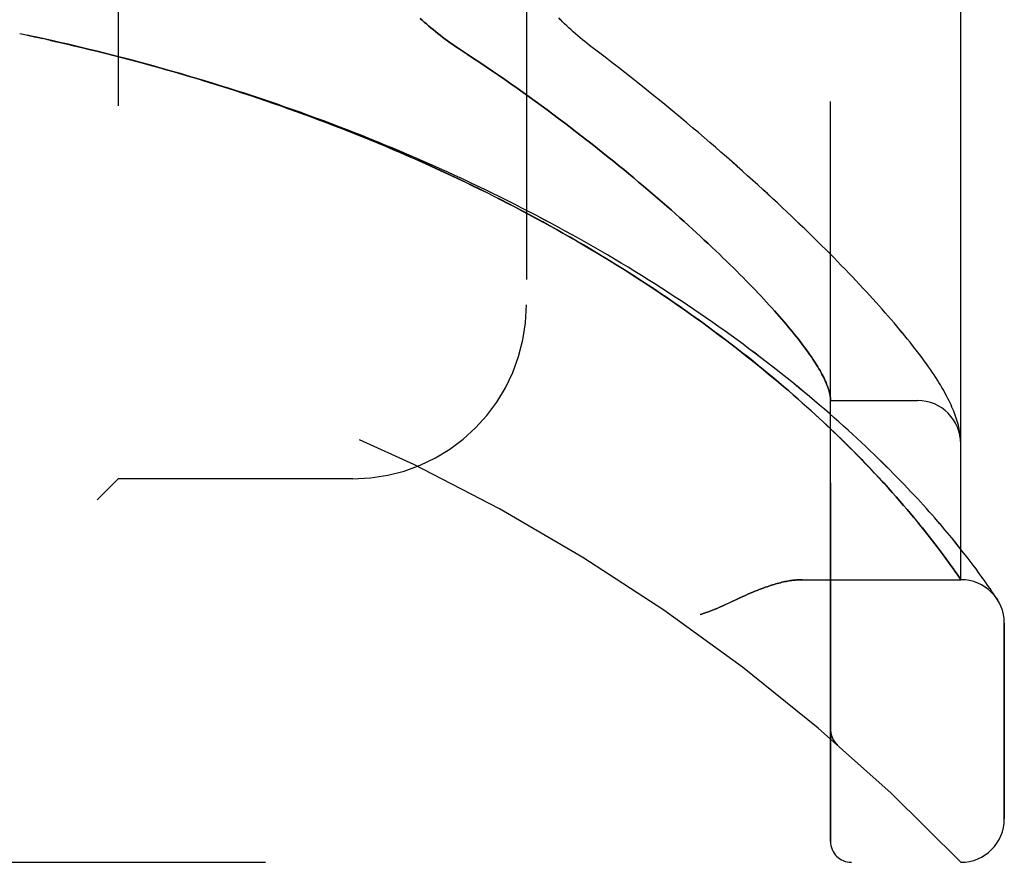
# Model space of a CAD drawing. Header units: inches. Extents: x 0 to 193, y 0 to 125.
# Tile 272 of 278: x 102.2 to 103.62, y 84.94 to 86.15. Entities that reach past the tile are written whole.
import ezdxf

# ---------------------------------------------------------------- set-up
doc = ezdxf.new("R2010")
doc.units = ezdxf.units.IN
doc.header["$LTSCALE"] = 10.635988
doc.header["$MEASUREMENT"] = 0
doc.linetypes.add('HIDDEN', pattern=[0.2, 0.1, -0.1])
doc.layers.add('LEFTHAND_DOOR_ASSEMBLY', color=7, linetype='CONTINUOUS')
doc.layers.add('RIGHTHAND_DOOR_ASSEMBLY', color=7, linetype='CONTINUOUS')

msp = doc.modelspace()

# ---------------------------------------------------------------- linework, layer by layer
at = {"layer": 'LEFTHAND_DOOR_ASSEMBLY', "color": 8, "linetype": 'HIDDEN'}
for p, q in [((103.3656, 84.9694), (103.3656, 87.6119)), ((103.5531, 85.3457), (103.5531, 87.2357)), ((102.3406, 87.0907), (102.3406, 85.4907)), ((102.9281, 86.8407), (102.9281, 85.7407)), ((102.2106, 86.1282), (102.1991, 86.1306)), ((102.2222, 86.1257), (102.2102, 86.1283)), ((103.3656, 85.6032), (103.4906, 85.6032)), ((103.5523, 85.553), (103.5521, 85.5541)), ((103.5523, 85.5523), (103.5523, 85.553)), ((103.5524, 85.5516), (103.5523, 85.5523)), ((103.5526, 85.5499), (103.5525, 85.5506)), ((103.5527, 85.5492), (103.5526, 85.5499)), ((103.5528, 85.5485), (103.5527, 85.5492)), ((103.5528, 85.5478), (103.5528, 85.5485)), ((103.5529, 85.5472), (103.5528, 85.5478)), ((103.4219, 85.5064), (103.4144, 85.5141)), ((103.429, 85.4989), (103.4219, 85.5064)), ((102.3406, 85.4907), (102.3106, 85.4607)), ((102.6781, 85.4907), (102.3406, 85.4907)), ((103.4358, 85.4916), (103.429, 85.4989)), ((103.4423, 85.4845), (103.4358, 85.4916)), ((103.4485, 85.4777), (103.4423, 85.4845)), ((103.4544, 85.4711), (103.4485, 85.4777)), ((103.4601, 85.4647), (103.4544, 85.4711)), ((103.4655, 85.4585), (103.4601, 85.4647)), ((103.4707, 85.4524), (103.4655, 85.4585)), ((103.4758, 85.4466), (103.4707, 85.4524)), ((103.4805, 85.4409), (103.4758, 85.4466)), ((103.4851, 85.4354), (103.4805, 85.4409)), ((103.4896, 85.4301), (103.4851, 85.4354)), ((103.4938, 85.4249), (103.4896, 85.4301)), ((103.4979, 85.4199), (103.4938, 85.4249)), ((103.5017, 85.4151), (103.4979, 85.4199)), ((103.5055, 85.4104), (103.5017, 85.4151)), ((103.5091, 85.4058), (103.5055, 85.4104)), ((103.5125, 85.4014), (103.5091, 85.4058)), ((103.5158, 85.3971), (103.5125, 85.4014)), ((103.546, 85.3983), (103.54, 85.4057)), ((103.519, 85.393), (103.5158, 85.3971)), ((103.5235, 85.387), (103.519, 85.393)), ((103.5517, 85.3912), (103.546, 85.3983)), ((103.5571, 85.3845), (103.5517, 85.3912)), ((103.5277, 85.3814), (103.5235, 85.387)), ((103.5316, 85.376), (103.5277, 85.3814)), ((103.5353, 85.371), (103.5316, 85.376)), ((103.562, 85.3781), (103.5571, 85.3845)), ((103.5667, 85.3721), (103.562, 85.3781)), ((103.5387, 85.3663), (103.5353, 85.371)), ((103.5418, 85.362), (103.5387, 85.3663)), ((103.5446, 85.358), (103.5418, 85.362)), ((103.571, 85.3664), (103.5667, 85.3721)), ((103.575, 85.3611), (103.571, 85.3664)), ((103.5786, 85.3561), (103.575, 85.3611)), ((103.3251, 85.3457), (103.5531, 85.3457)), ((103.5477, 85.3535), (103.5446, 85.358)), ((103.5505, 85.3494), (103.5477, 85.3535)), ((103.582, 85.3514), (103.5786, 85.3561)), ((103.5851, 85.3471), (103.582, 85.3514)), ((103.588, 85.3431), (103.5851, 85.3471)), ((103.5906, 85.3394), (103.588, 85.3431)), ((103.5929, 85.336), (103.5906, 85.3394)), ((103.5951, 85.3329), (103.5929, 85.336)), ((103.5978, 85.3288), (103.5951, 85.3329)), ((103.6001, 85.3254), (103.5978, 85.3288)), ((103.602, 85.3226), (103.6001, 85.3254)), ((103.6042, 85.3192), (103.602, 85.3226)), ((103.6156, 85.0019), (103.6156, 85.2832)), ((103.3656, 85.1307), (103.3656, 85.1262)), ((103.3757, 85.1082), (103.3759, 85.1081)), ((101.4893, 84.9394), (103.5531, 84.9394))]:
    msp.add_line(p, q, dxfattribs=at)
for points in [[(102.7753, 86.1527), (102.7782, 86.15), (102.7812, 86.1473), (102.7842, 86.1446), (102.7873, 86.1419), (102.7905, 86.1392), (102.7937, 86.1365), (102.7971, 86.1337), (102.8005, 86.131), (102.8039, 86.1283), (102.8074, 86.1256), (102.811, 86.123), (102.8147, 86.1203), (102.8184, 86.1176), (102.8222, 86.115), (102.826, 86.1124), (102.8298, 86.1098), (102.8429, 86.1012)], [(103.0319, 86.104), (103.0189, 86.1138), (103.0154, 86.1165), (103.012, 86.1193), (103.0086, 86.122), (103.0053, 86.1248), (103.0019, 86.1276), (102.9987, 86.1304), (102.9955, 86.1333), (102.9923, 86.1361), (102.9892, 86.139), (102.9861, 86.1418), (102.9831, 86.1447), (102.9802, 86.1476), (102.9774, 86.1505), (102.9746, 86.1533)], [(103.4144, 85.5141), (103.4106, 85.5181), (103.4066, 85.5222), (103.4025, 85.5263), (103.3984, 85.5305), (103.3941, 85.5348), (103.3897, 85.5392), (103.3851, 85.5437), (103.3805, 85.5482), (103.3757, 85.5529), (103.3708, 85.5576), (103.3657, 85.5624), (103.3605, 85.5674), (103.3551, 85.5724), (103.3495, 85.5776), (103.3438, 85.5829), (103.3379, 85.5883), (103.3317, 85.5938), (103.3254, 85.5995), (103.3189, 85.6053), (103.3122, 85.6111), (103.3054, 85.6171), (103.2984, 85.6231), (103.2912, 85.6291), (103.284, 85.6352), (103.2766, 85.6413), (103.2692, 85.6475), (103.2617, 85.6536), (103.2541, 85.6597), (103.2464, 85.6659), (103.2386, 85.672), (103.2307, 85.6781), (103.2227, 85.6843), (103.2147, 85.6904), (103.2065, 85.6966), (103.1983, 85.7027), (103.19, 85.7088), (103.1817, 85.7149), (103.1732, 85.721), (103.1647, 85.7271), (103.1561, 85.7331), (103.1475, 85.7392), (103.1388, 85.7452), (103.13, 85.7512), (103.1211, 85.7572), (103.1122, 85.7632), (103.1032, 85.7691), (103.0941, 85.775), (103.085, 85.7809), (103.0758, 85.7868), (103.0666, 85.7926), (103.0573, 85.7984), (103.048, 85.8042), (103.0386, 85.8099), (103.0291, 85.8156), (103.0196, 85.8213), (103.01, 85.8269), (103.0004, 85.8325), (102.9908, 85.8381), (102.9811, 85.8436), (102.9713, 85.8491), (102.9615, 85.8546), (102.9517, 85.86), (102.9418, 85.8654), (102.9318, 85.8707), (102.9219, 85.876), (102.9118, 85.8812), (102.9018, 85.8865), (102.8917, 85.8916), (102.8816, 85.8968), (102.8714, 85.9019), (102.8612, 85.9069), (102.851, 85.9119), (102.8407, 85.9169), (102.8304, 85.9218), (102.82, 85.9267), (102.8097, 85.9315), (102.7993, 85.9363), (102.7889, 85.9411), (102.7784, 85.9458), (102.7679, 85.9504), (102.7574, 85.9551), (102.7468, 85.9596), (102.7363, 85.9642), (102.7257, 85.9686), (102.7151, 85.9731), (102.7044, 85.9775), (102.6938, 85.9818), (102.6831, 85.9861), (102.6724, 85.9904), (102.6616, 85.9946), (102.6509, 85.9987), (102.6401, 86.0029), (102.6293, 86.0069), (102.6185, 86.011), (102.6077, 86.0149), (102.5968, 86.0189), (102.586, 86.0228), (102.5751, 86.0266), (102.5642, 86.0304), (102.5533, 86.0342), (102.5423, 86.0379), (102.5314, 86.0415), (102.5205, 86.0451), (102.5095, 86.0487), (102.4985, 86.0522), (102.4875, 86.0557), (102.4765, 86.0592), (102.4655, 86.0626), (102.4545, 86.0659), (102.4434, 86.0692), (102.4324, 86.0725), (102.4213, 86.0757), (102.4103, 86.0788), (102.3992, 86.082), (102.3881, 86.085), (102.377, 86.0881), (102.366, 86.0911), (102.3549, 86.094), (102.3437, 86.0969), (102.3326, 86.0998), (102.3215, 86.1026), (102.3104, 86.1053), (102.2993, 86.1081), (102.2882, 86.1107), (102.277, 86.1134), (102.2659, 86.116), (102.2548, 86.1185), (102.2436, 86.121), (102.2325, 86.1235), (102.2214, 86.1259)], [(103.54, 85.4057), (103.5368, 85.4095), (103.5335, 85.4135), (103.5301, 85.4175), (103.5266, 85.4216), (103.523, 85.4258), (103.5193, 85.43), (103.5155, 85.4344), (103.5116, 85.4388), (103.5076, 85.4434), (103.5035, 85.448), (103.4993, 85.4526), (103.4949, 85.4574), (103.4905, 85.4622), (103.4859, 85.4671), (103.4812, 85.4721), (103.4765, 85.4772), (103.4716, 85.4823), (103.4665, 85.4875), (103.4614, 85.4928), (103.4562, 85.4981), (103.4508, 85.5035), (103.4453, 85.5089), (103.4398, 85.5145), (103.4341, 85.52), (103.4282, 85.5257), (103.4223, 85.5314), (103.4163, 85.5371), (103.4101, 85.5429), (103.4039, 85.5487), (103.3975, 85.5546), (103.391, 85.5605), (103.3844, 85.5665), (103.3777, 85.5725), (103.3709, 85.5785), (103.364, 85.5845), (103.3569, 85.5906), (103.3498, 85.5968), (103.3426, 85.6029), (103.3352, 85.6091), (103.3278, 85.6153), (103.3202, 85.6215), (103.3126, 85.6277), (103.3049, 85.634), (103.297, 85.6402), (103.2891, 85.6465), (103.2811, 85.6527), (103.273, 85.659), (103.2648, 85.6653), (103.2565, 85.6716), (103.2482, 85.6778), (103.2397, 85.6841), (103.2311, 85.6904), (103.2225, 85.6967), (103.2138, 85.7029), (103.205, 85.7092), (103.1961, 85.7154), (103.1872, 85.7216), (103.1782, 85.7278), (103.169, 85.734), (103.1599, 85.7402), (103.1506, 85.7464), (103.1413, 85.7525), (103.1319, 85.7586), (103.1225, 85.7647), (103.113, 85.7708), (103.1034, 85.7768), (103.0937, 85.7828), (103.084, 85.7888), (103.0743, 85.7948), (103.0644, 85.8007), (103.0546, 85.8066), (103.0446, 85.8125), (103.0346, 85.8183), (103.0246, 85.8241), (103.0145, 85.8299), (103.0043, 85.8356), (102.9941, 85.8413), (102.9839, 85.8469), (102.9736, 85.8525), (102.9632, 85.8581), (102.9528, 85.8637), (102.9424, 85.8692), (102.9319, 85.8746), (102.9214, 85.88), (102.9108, 85.8854), (102.9002, 85.8907), (102.8896, 85.896), (102.8789, 85.9013), (102.8682, 85.9065), (102.8575, 85.9116), (102.8467, 85.9168), (102.8359, 85.9218), (102.825, 85.9269), (102.8141, 85.9318), (102.8032, 85.9368), (102.7923, 85.9417), (102.7813, 85.9465), (102.7703, 85.9513), (102.7593, 85.9561), (102.7482, 85.9608), (102.7371, 85.9654), (102.726, 85.97), (102.7149, 85.9746), (102.7037, 85.9791), (102.6926, 85.9836), (102.6814, 85.988), (102.6701, 85.9924), (102.6589, 85.9967), (102.6476, 86.001), (102.6363, 86.0052), (102.625, 86.0094), (102.6137, 86.0136), (102.6024, 86.0176), (102.591, 86.0217), (102.5796, 86.0257), (102.5683, 86.0296), (102.5569, 86.0335), (102.5454, 86.0374), (102.534, 86.0412), (102.5226, 86.0449), (102.5111, 86.0486), (102.4996, 86.0523), (102.4882, 86.0559), (102.4767, 86.0594), (102.4652, 86.063), (102.4537, 86.0664), (102.4421, 86.0698), (102.4306, 86.0732), (102.4191, 86.0765), (102.4075, 86.0798), (102.396, 86.083), (102.3844, 86.0862), (102.3728, 86.0893), (102.3613, 86.0924), (102.3497, 86.0955), (102.3381, 86.0984), (102.3265, 86.1014), (102.3149, 86.1043), (102.3034, 86.1071), (102.2918, 86.1099), (102.2802, 86.1127), (102.2686, 86.1154), (102.257, 86.118), (102.2454, 86.1207), (102.2338, 86.1232), (102.2222, 86.1257)], [(102.8429, 86.1012), (102.852, 86.0952), (102.8611, 86.0892), (102.8702, 86.0831), (102.8792, 86.077), (102.8881, 86.0709), (102.897, 86.0647), (102.9058, 86.0585), (102.9146, 86.0523), (102.9234, 86.0461), (102.932, 86.0399), (102.9407, 86.0337), (102.9492, 86.0274), (102.9577, 86.0212), (102.9661, 86.015), (102.9744, 86.0088), (102.9827, 86.0025), (102.9908, 85.9963), (102.9989, 85.9901), (103.0069, 85.9839), (103.0149, 85.9778), (103.0227, 85.9716), (103.0305, 85.9655), (103.0382, 85.9594), (103.0458, 85.9533), (103.0533, 85.9472), (103.0607, 85.9412), (103.068, 85.9352), (103.0753, 85.9292), (103.0824, 85.9233), (103.0895, 85.9174), (103.0964, 85.9115), (103.1033, 85.9057), (103.1101, 85.8999), (103.1168, 85.8942), (103.1234, 85.8885), (103.1299, 85.8828), (103.1363, 85.8772), (103.1426, 85.8716), (103.1488, 85.8661), (103.1549, 85.8606), (103.1609, 85.8552), (103.1668, 85.8498), (103.1727, 85.8445), (103.1784, 85.8392), (103.184, 85.834), (103.1896, 85.8288), (103.195, 85.8237), (103.2004, 85.8186), (103.2057, 85.8136), (103.2108, 85.8086), (103.2159, 85.8037), (103.2209, 85.7988), (103.2258, 85.794), (103.2306, 85.7892), (103.2353, 85.7845), (103.2399, 85.7799), (103.2444, 85.7753), (103.2489, 85.7707), (103.2532, 85.7662), (103.2575, 85.7618), (103.2616, 85.7574), (103.2657, 85.7531), (103.2697, 85.7488), (103.2736, 85.7446), (103.2774, 85.7405), (103.2812, 85.7364), (103.2848, 85.7323), (103.2884, 85.7284), (103.2918, 85.7244), (103.2952, 85.7205), (103.2985, 85.7167), (103.3017, 85.7129), (103.3048, 85.7092), (103.3079, 85.7056), (103.3109, 85.702), (103.3137, 85.6984), (103.3165, 85.6949), (103.3193, 85.6915), (103.3219, 85.6881), (103.3244, 85.6848), (103.3269, 85.6815), (103.3293, 85.6783), (103.3316, 85.6751), (103.3339, 85.672), (103.336, 85.6689), (103.3381, 85.6659), (103.3401, 85.6629), (103.342, 85.66), (103.3439, 85.6572), (103.3456, 85.6544), (103.3473, 85.6516), (103.3489, 85.6489), (103.3505, 85.6463), (103.3519, 85.6437), (103.3533, 85.6411), (103.3546, 85.6386), (103.3559, 85.6362), (103.357, 85.6338), (103.3581, 85.6315), (103.3591, 85.6292), (103.36, 85.6269), (103.3609, 85.6247), (103.3617, 85.6226), (103.3624, 85.6205), (103.3631, 85.6184), (103.3636, 85.6165), (103.3641, 85.6145), (103.3645, 85.6126), (103.3649, 85.6108), (103.3652, 85.609), (103.3654, 85.6072)], [(103.5521, 85.5541), (103.5517, 85.5567), (103.5513, 85.5594), (103.5507, 85.5621), (103.5501, 85.5649), (103.5495, 85.5677), (103.5487, 85.5706), (103.5479, 85.5734), (103.547, 85.5763), (103.546, 85.5792), (103.545, 85.5822), (103.5439, 85.5851), (103.5428, 85.588), (103.5416, 85.591), (103.5403, 85.5939), (103.539, 85.5969), (103.5376, 85.6), (103.5361, 85.603), (103.5345, 85.6061), (103.5329, 85.6092), (103.5312, 85.6124), (103.5295, 85.6156), (103.5276, 85.6189), (103.5257, 85.6222), (103.5236, 85.6256), (103.5215, 85.6291), (103.5193, 85.6326), (103.517, 85.6362), (103.5145, 85.64), (103.512, 85.6438), (103.5093, 85.6478), (103.5064, 85.6519), (103.5035, 85.656), (103.5004, 85.6603), (103.4972, 85.6646), (103.4939, 85.669), (103.4906, 85.6735), (103.4871, 85.678), (103.4836, 85.6825), (103.48, 85.687), (103.4764, 85.6916), (103.4727, 85.6961), (103.4689, 85.7008), (103.465, 85.7054), (103.461, 85.7101), (103.457, 85.7149), (103.4529, 85.7197), (103.4487, 85.7245), (103.4444, 85.7294), (103.44, 85.7344), (103.4356, 85.7393), (103.4311, 85.7444), (103.4265, 85.7494), (103.4218, 85.7546), (103.417, 85.7598), (103.4122, 85.765), (103.4072, 85.7703), (103.4022, 85.7756), (103.397, 85.781), (103.3918, 85.7864), (103.3865, 85.7919), (103.3811, 85.7975), (103.3757, 85.8031), (103.3701, 85.8088), (103.3644, 85.8145), (103.3587, 85.8202), (103.3528, 85.8261), (103.3469, 85.8319), (103.3408, 85.8379), (103.3347, 85.8439), (103.3285, 85.8499), (103.3222, 85.856), (103.3157, 85.8622), (103.3092, 85.8684), (103.3026, 85.8746), (103.2959, 85.8809), (103.2891, 85.8873), (103.2822, 85.8937), (103.2752, 85.9001), (103.2681, 85.9067), (103.2609, 85.9132), (103.2537, 85.9198), (103.2463, 85.9265), (103.2388, 85.9332), (103.2312, 85.9399), (103.2235, 85.9467), (103.2158, 85.9536), (103.2079, 85.9605), (103.1999, 85.9674), (103.1919, 85.9743), (103.1837, 85.9813), (103.1755, 85.9884), (103.1672, 85.9954), (103.1588, 86.0025), (103.1502, 86.0096), (103.1416, 86.0168), (103.1329, 86.024), (103.1241, 86.0312), (103.1153, 86.0384), (103.1063, 86.0457), (103.0973, 86.0529), (103.0882, 86.0602), (103.079, 86.0675), (103.0697, 86.0748), (103.0604, 86.0821), (103.0509, 86.0894), (103.0415, 86.0967), (103.0319, 86.104)], [(103.3654, 85.6072), (103.3654, 85.6067), (103.3655, 85.6062), (103.3655, 85.6058), (103.3655, 85.6054), (103.3656, 85.6051), (103.3656, 85.6047), (103.3656, 85.6044), (103.3656, 85.6041)], [(103.5525, 85.5506), (103.5525, 85.5509), (103.5524, 85.5516)], [(103.5531, 85.5417), (103.5531, 85.5421), (103.5531, 85.5424), (103.5531, 85.5428), (103.5531, 85.5432), (103.5531, 85.5436), (103.553, 85.5439), (103.553, 85.5443), (103.553, 85.5447), (103.553, 85.545), (103.553, 85.5454), (103.553, 85.5458), (103.5529, 85.5461), (103.5529, 85.5465), (103.5529, 85.5472)], [(103.3251, 85.3457), (103.3235, 85.3456), (103.3219, 85.3456), (103.3202, 85.3455), (103.3186, 85.3454), (103.3168, 85.3453), (103.3151, 85.3452), (103.3133, 85.345), (103.3115, 85.3448), (103.3097, 85.3446), (103.3078, 85.3443), (103.3059, 85.344), (103.3039, 85.3436), (103.3019, 85.3433), (103.2999, 85.3429), (103.2978, 85.3424), (103.2957, 85.3419), (103.2935, 85.3414), (103.2913, 85.3408), (103.289, 85.3402), (103.2867, 85.3396), (103.2843, 85.3389), (103.2819, 85.3382), (103.2794, 85.3374), (103.2768, 85.3365), (103.2742, 85.3356), (103.2715, 85.3347), (103.2688, 85.3337), (103.2659, 85.3326), (103.263, 85.3315), (103.2599, 85.3303), (103.2568, 85.329), (103.2536, 85.3276), (103.2502, 85.3262), (103.2467, 85.3247), (103.2431, 85.323), (103.2393, 85.3213), (103.2353, 85.3195), (103.2183, 85.3116)], [(103.5531, 85.3457), (103.5531, 85.3457), (103.5505, 85.3494)], [(103.6055, 85.3171), (103.6055, 85.3172), (103.6042, 85.3192)], [(103.2183, 85.3116), (103.2144, 85.3098), (103.2108, 85.3081), (103.2073, 85.3066), (103.2042, 85.3052), (103.2012, 85.3039), (103.1984, 85.3027), (103.1957, 85.3017), (103.1932, 85.3007), (103.1909, 85.2998), (103.1886, 85.299), (103.1864, 85.2983), (103.1843, 85.2975), (103.1822, 85.2969), (103.1801, 85.2962), (103.1781, 85.2957)], [(103.3656, 85.1305), (103.3656, 85.1301), (103.3656, 85.1295), (103.3656, 85.1289), (103.3657, 85.1282), (103.3657, 85.1276), (103.3658, 85.127), (103.3659, 85.1264), (103.366, 85.1258), (103.3661, 85.1252), (103.3662, 85.1246), (103.3663, 85.124), (103.3665, 85.1234), (103.3666, 85.1228), (103.3668, 85.1222), (103.367, 85.1216), (103.3672, 85.1211), (103.3674, 85.1205), (103.3676, 85.1199)], [(103.3676, 85.1199), (103.3678, 85.1193), (103.3681, 85.1188), (103.3683, 85.1182), (103.3686, 85.1176), (103.3689, 85.1171), (103.3691, 85.1165), (103.3694, 85.116), (103.3697, 85.1154), (103.3701, 85.1149), (103.3704, 85.1144), (103.3707, 85.1139), (103.3711, 85.1134), (103.3714, 85.1129), (103.3718, 85.1124)], [(103.3759, 85.1081), (103.3756, 85.1083), (103.3754, 85.1085), (103.3752, 85.1087), (103.375, 85.1089), (103.3747, 85.1091), (103.3745, 85.1093), (103.3743, 85.1095), (103.3741, 85.1098), (103.3739, 85.11), (103.3737, 85.1102), (103.3735, 85.1104), (103.3733, 85.1106), (103.3731, 85.1108), (103.3729, 85.1111), (103.3727, 85.1113), (103.3725, 85.1115), (103.3723, 85.1117), (103.3721, 85.112), (103.372, 85.1122), (103.3718, 85.1124)]]:
    msp.add_lwpolyline(points, dxfattribs=at)
for centre, radius, start, end in [((101.5531, 83.0155), 2.7751, 43.8884, 90), ((102.6781, 85.7407), 0.25, 270, 360), ((103.4906, 85.5407), 0.0625, 0, 90), ((103.5531, 85.2832), 0.0625, 0, 90), ((103.5531, 85.0019), 0.0625, 270, 360), ((103.3956, 84.9694), 0.03, 180, 270)]:
    msp.add_arc(centre, radius, start, end, dxfattribs=at)
at = {"layer": 'RIGHTHAND_DOOR_ASSEMBLY', "color": 8, "linetype": 'HIDDEN'}
for p, q in [((103.3656, 87.6119), (103.3656, 84.9694)), ((103.5531, 87.2357), (103.5531, 85.3457)), ((102.3406, 87.0907), (102.3406, 85.4907)), ((102.9281, 86.8407), (102.9281, 85.7407)), ((102.2106, 86.1282), (102.1991, 86.1306)), ((102.2102, 86.1283), (102.2222, 86.1257)), ((102.2213, 86.1259), (102.2325, 86.1235)), ((102.2338, 86.1232), (102.2222, 86.1257)), ((103.3656, 85.6032), (103.4906, 85.6032)), ((103.5523, 85.553), (103.5521, 85.5541)), ((103.5523, 85.5523), (103.5523, 85.553)), ((103.5524, 85.5516), (103.5523, 85.5523)), ((103.5526, 85.5499), (103.5525, 85.5506)), ((103.5527, 85.5492), (103.5526, 85.5499)), ((103.5528, 85.5485), (103.5527, 85.5492)), ((103.5528, 85.5479), (103.5528, 85.5485)), ((103.5529, 85.5472), (103.5528, 85.5479)), ((103.4142, 85.5143), (103.4217, 85.5065)), ((103.4217, 85.5065), (103.4288, 85.499)), ((102.3106, 85.4607), (102.3406, 85.4907)), ((102.6781, 85.4907), (102.3406, 85.4907)), ((103.4288, 85.499), (103.4356, 85.4917)), ((103.4356, 85.4917), (103.4421, 85.4847)), ((103.4421, 85.4847), (103.4484, 85.4778)), ((103.4484, 85.4778), (103.4543, 85.4712)), ((103.4543, 85.4712), (103.46, 85.4648)), ((103.46, 85.4648), (103.4654, 85.4586)), ((103.4654, 85.4586), (103.4707, 85.4525)), ((103.4707, 85.4525), (103.4757, 85.4467)), ((103.4757, 85.4467), (103.4805, 85.441)), ((103.4805, 85.441), (103.4851, 85.4355)), ((103.4851, 85.4355), (103.4895, 85.4301)), ((103.4895, 85.4301), (103.4938, 85.425)), ((103.4938, 85.425), (103.4978, 85.42)), ((103.4978, 85.42), (103.5017, 85.4151)), ((103.5017, 85.4151), (103.5055, 85.4104)), ((103.5055, 85.4104), (103.5091, 85.4058)), ((103.5091, 85.4058), (103.5125, 85.4014)), ((103.5125, 85.4014), (103.5158, 85.3971)), ((103.5461, 85.3983), (103.54, 85.4057)), ((103.5158, 85.3971), (103.519, 85.393)), ((103.519, 85.393), (103.5235, 85.387)), ((103.5518, 85.3912), (103.5461, 85.3983)), ((103.5571, 85.3845), (103.5518, 85.3912)), ((103.5235, 85.387), (103.5277, 85.3814)), ((103.5277, 85.3814), (103.5316, 85.376)), ((103.5316, 85.376), (103.5353, 85.371)), ((103.562, 85.3781), (103.5571, 85.3845)), ((103.5667, 85.3721), (103.562, 85.3781)), ((103.5353, 85.371), (103.5387, 85.3663)), ((103.5387, 85.3663), (103.5418, 85.3619)), ((103.5418, 85.3619), (103.5446, 85.358)), ((103.571, 85.3664), (103.5667, 85.3721)), ((103.575, 85.3611), (103.571, 85.3664)), ((103.5786, 85.3561), (103.575, 85.3611)), ((103.3251, 85.3457), (103.5531, 85.3457)), ((103.582, 85.3514), (103.5786, 85.3561)), ((103.5851, 85.3471), (103.582, 85.3514)), ((103.588, 85.343), (103.5851, 85.3471)), ((103.5906, 85.3394), (103.588, 85.343)), ((103.5929, 85.336), (103.5906, 85.3394)), ((103.5951, 85.3329), (103.5929, 85.336)), ((103.5978, 85.3288), (103.5951, 85.3329)), ((103.6001, 85.3254), (103.5978, 85.3288)), ((103.602, 85.3226), (103.6001, 85.3254)), ((103.6042, 85.3192), (103.602, 85.3226)), ((103.6042, 85.3192), (103.6058, 85.3167)), ((103.6055, 85.3172), (103.6054, 85.3173)), ((103.6058, 85.3167), (103.6055, 85.3171)), ((103.6156, 85.2832), (103.6156, 85.0019)), ((103.3656, 85.1307), (103.3656, 85.1261)), ((103.3757, 85.1082), (103.3759, 85.1081)), ((101.4893, 84.9394), (103.5531, 84.9394))]:
    msp.add_line(p, q, dxfattribs=at)
for points in [[(102.8429, 86.1012), (102.8298, 86.1098), (102.826, 86.1124), (102.8222, 86.115), (102.8184, 86.1176), (102.8147, 86.1203), (102.811, 86.123), (102.8074, 86.1256), (102.8039, 86.1283), (102.8005, 86.131), (102.7971, 86.1337), (102.7937, 86.1365), (102.7905, 86.1392), (102.7873, 86.1419), (102.7842, 86.1446), (102.7812, 86.1473), (102.7782, 86.15), (102.7753, 86.1527)], [(103.0319, 86.104), (103.0189, 86.1138), (103.0154, 86.1165), (103.012, 86.1193), (103.0086, 86.122), (103.0052, 86.1248), (103.0019, 86.1276), (102.9987, 86.1304), (102.9955, 86.1333), (102.9923, 86.1361), (102.9892, 86.139), (102.9861, 86.1419), (102.9831, 86.1447), (102.9802, 86.1476), (102.9773, 86.1505), (102.9745, 86.1533)], [(103.54, 85.4057), (103.5368, 85.4095), (103.5335, 85.4135), (103.5301, 85.4175), (103.5266, 85.4216), (103.5231, 85.4258), (103.5194, 85.43), (103.5156, 85.4344), (103.5117, 85.4388), (103.5076, 85.4433), (103.5035, 85.4479), (103.4993, 85.4526), (103.4949, 85.4574), (103.4905, 85.4622), (103.4859, 85.4671), (103.4813, 85.4721), (103.4765, 85.4772), (103.4716, 85.4823), (103.4666, 85.4875), (103.4614, 85.4927), (103.4562, 85.4981), (103.4508, 85.5035), (103.4454, 85.5089), (103.4398, 85.5144), (103.4341, 85.52), (103.4283, 85.5256), (103.4223, 85.5313), (103.4163, 85.5371), (103.4101, 85.5429), (103.4039, 85.5487), (103.3975, 85.5546), (103.391, 85.5605), (103.3844, 85.5664), (103.3777, 85.5724), (103.3709, 85.5785), (103.364, 85.5845), (103.357, 85.5906), (103.3498, 85.5967), (103.3426, 85.6029), (103.3353, 85.6091), (103.3278, 85.6153), (103.3203, 85.6215), (103.3126, 85.6277), (103.3049, 85.6339), (103.2971, 85.6402), (103.2891, 85.6465), (103.2811, 85.6527), (103.273, 85.659), (103.2648, 85.6653), (103.2565, 85.6715), (103.2482, 85.6778), (103.2397, 85.6841), (103.2312, 85.6904), (103.2225, 85.6966), (103.2138, 85.7029), (103.205, 85.7091), (103.1962, 85.7154), (103.1872, 85.7216), (103.1782, 85.7278), (103.1691, 85.734), (103.1599, 85.7402), (103.1507, 85.7464), (103.1413, 85.7525), (103.132, 85.7586), (103.1225, 85.7647), (103.113, 85.7708), (103.1034, 85.7768), (103.0938, 85.7828), (103.084, 85.7888), (103.0743, 85.7948), (103.0645, 85.8007), (103.0546, 85.8066), (103.0446, 85.8125), (103.0346, 85.8183), (103.0246, 85.8241), (103.0145, 85.8298), (103.0043, 85.8356), (102.9941, 85.8413), (102.9839, 85.8469), (102.9736, 85.8525), (102.9632, 85.8581), (102.9529, 85.8636), (102.9424, 85.8691), (102.9319, 85.8746), (102.9214, 85.88), (102.9109, 85.8854), (102.9003, 85.8907), (102.8896, 85.896), (102.8789, 85.9013), (102.8682, 85.9065), (102.8575, 85.9116), (102.8467, 85.9167), (102.8359, 85.9218), (102.825, 85.9268), (102.8142, 85.9318), (102.8032, 85.9368), (102.7923, 85.9417), (102.7813, 85.9465), (102.7703, 85.9513), (102.7593, 85.9561), (102.7482, 85.9608), (102.7372, 85.9654), (102.726, 85.97), (102.7149, 85.9746), (102.7038, 85.9791), (102.6926, 85.9836), (102.6814, 85.988), (102.6701, 85.9924), (102.6589, 85.9967), (102.6476, 86.001), (102.6364, 86.0052), (102.625, 86.0094), (102.6137, 86.0135), (102.6024, 86.0176), (102.591, 86.0217), (102.5797, 86.0257), (102.5683, 86.0296), (102.5569, 86.0335), (102.5455, 86.0374), (102.534, 86.0412), (102.5226, 86.0449), (102.5111, 86.0486), (102.4997, 86.0523), (102.4882, 86.0559), (102.4767, 86.0594), (102.4652, 86.063), (102.4537, 86.0664), (102.4421, 86.0698), (102.4306, 86.0732), (102.4191, 86.0765), (102.4075, 86.0798), (102.396, 86.083), (102.3844, 86.0862), (102.3729, 86.0893), (102.3613, 86.0924), (102.3497, 86.0955), (102.3381, 86.0984), (102.3265, 86.1014), (102.315, 86.1043), (102.3034, 86.1071), (102.2918, 86.1099), (102.2802, 86.1127), (102.2686, 86.1154), (102.257, 86.118), (102.2454, 86.1207), (102.2325, 86.1235)], [(102.2436, 86.121), (102.2547, 86.1185), (102.2659, 86.116), (102.277, 86.1134), (102.2881, 86.1108), (102.2992, 86.1081), (102.3103, 86.1054), (102.3214, 86.1026), (102.3326, 86.0998), (102.3437, 86.0969), (102.3548, 86.094), (102.3658, 86.0911), (102.3769, 86.0881), (102.388, 86.0851), (102.3991, 86.082), (102.4101, 86.0789), (102.4212, 86.0757), (102.4322, 86.0725), (102.4433, 86.0692), (102.4543, 86.066), (102.4653, 86.0626), (102.4763, 86.0592), (102.4873, 86.0558), (102.4983, 86.0523), (102.5093, 86.0488), (102.5202, 86.0452), (102.5312, 86.0416), (102.5421, 86.0379), (102.553, 86.0342), (102.564, 86.0305), (102.5748, 86.0267), (102.5857, 86.0228), (102.5966, 86.019), (102.6074, 86.015), (102.6182, 86.0111), (102.629, 86.007), (102.6398, 86.003), (102.6506, 85.9988), (102.6613, 85.9947), (102.6721, 85.9905), (102.6828, 85.9862), (102.6935, 85.9819), (102.7041, 85.9776), (102.7147, 85.9732), (102.7254, 85.9688), (102.7359, 85.9643), (102.7465, 85.9598), (102.757, 85.9552), (102.7676, 85.9506), (102.778, 85.9459), (102.7885, 85.9412), (102.7989, 85.9365), (102.8093, 85.9317), (102.8197, 85.9269), (102.83, 85.922), (102.8403, 85.9171), (102.8506, 85.9121), (102.8608, 85.9071), (102.871, 85.9021), (102.8812, 85.897), (102.8913, 85.8919), (102.9014, 85.8867), (102.9114, 85.8815), (102.9214, 85.8762), (102.9314, 85.8709), (102.9413, 85.8656), (102.9512, 85.8602), (102.9611, 85.8548), (102.9709, 85.8494), (102.9806, 85.8439), (102.9903, 85.8383), (103, 85.8328), (103.0096, 85.8272), (103.0191, 85.8215), (103.0286, 85.8159), (103.0381, 85.8102), (103.0475, 85.8045), (103.0568, 85.7987), (103.0661, 85.7929), (103.0753, 85.7871), (103.0845, 85.7812), (103.0936, 85.7753), (103.1027, 85.7694), (103.1117, 85.7635), (103.1206, 85.7575), (103.1295, 85.7516), (103.1383, 85.7456), (103.147, 85.7395), (103.1556, 85.7335), (103.1642, 85.7274), (103.1727, 85.7214), (103.1812, 85.7153), (103.1895, 85.7092), (103.1978, 85.7031), (103.206, 85.6969), (103.2142, 85.6908), (103.2222, 85.6847), (103.2302, 85.6785), (103.238, 85.6724), (103.2458, 85.6663), (103.2535, 85.6601), (103.2612, 85.654), (103.2687, 85.6479), (103.2761, 85.6418), (103.2835, 85.6356), (103.2907, 85.6296), (103.2979, 85.6235), (103.3049, 85.6175), (103.3117, 85.6115), (103.3184, 85.6056), (103.325, 85.5999), (103.3313, 85.5942), (103.3375, 85.5886), (103.3434, 85.5832), (103.3492, 85.5779), (103.3548, 85.5727), (103.3602, 85.5677), (103.3654, 85.5627), (103.3705, 85.5579), (103.3754, 85.5531), (103.3802, 85.5485), (103.3849, 85.5439), (103.3894, 85.5394), (103.3939, 85.535), (103.3982, 85.5307), (103.4023, 85.5265), (103.4064, 85.5224), (103.4104, 85.5183), (103.4142, 85.5143)], [(103.3654, 85.6072), (103.3652, 85.609), (103.3649, 85.6108), (103.3645, 85.6126), (103.3641, 85.6145), (103.3636, 85.6165), (103.3631, 85.6184), (103.3624, 85.6205), (103.3617, 85.6226), (103.3609, 85.6247), (103.36, 85.6269), (103.3591, 85.6292), (103.3581, 85.6315), (103.357, 85.6338), (103.3559, 85.6362), (103.3546, 85.6386), (103.3533, 85.6411), (103.3519, 85.6437), (103.3505, 85.6463), (103.3489, 85.6489), (103.3473, 85.6516), (103.3456, 85.6544), (103.3439, 85.6572), (103.342, 85.66), (103.3401, 85.6629), (103.3381, 85.6659), (103.336, 85.6689), (103.3339, 85.672), (103.3316, 85.6751), (103.3293, 85.6783), (103.3269, 85.6815), (103.3244, 85.6848), (103.3219, 85.6881), (103.3193, 85.6915), (103.3165, 85.6949), (103.3137, 85.6984), (103.3109, 85.702), (103.3079, 85.7056), (103.3048, 85.7092), (103.3017, 85.7129), (103.2985, 85.7167), (103.2952, 85.7205), (103.2918, 85.7244), (103.2884, 85.7284), (103.2848, 85.7323), (103.2812, 85.7364), (103.2774, 85.7405), (103.2736, 85.7446), (103.2697, 85.7488), (103.2657, 85.7531), (103.2616, 85.7574), (103.2575, 85.7618), (103.2532, 85.7662), (103.2489, 85.7707), (103.2444, 85.7753), (103.2399, 85.7799), (103.2353, 85.7845), (103.2306, 85.7892), (103.2258, 85.794), (103.2209, 85.7988), (103.2159, 85.8037), (103.2108, 85.8086), (103.2057, 85.8136), (103.2004, 85.8186), (103.195, 85.8237), (103.1896, 85.8288), (103.184, 85.834), (103.1784, 85.8392), (103.1727, 85.8445), (103.1668, 85.8498), (103.1609, 85.8552), (103.1549, 85.8606), (103.1488, 85.8661), (103.1426, 85.8716), (103.1363, 85.8772), (103.1299, 85.8828), (103.1234, 85.8885), (103.1168, 85.8942), (103.1101, 85.8999), (103.1033, 85.9057), (103.0964, 85.9115), (103.0895, 85.9174), (103.0824, 85.9233), (103.0753, 85.9292), (103.068, 85.9352), (103.0607, 85.9412), (103.0533, 85.9472), (103.0458, 85.9533), (103.0382, 85.9594), (103.0305, 85.9655), (103.0227, 85.9716), (103.0149, 85.9778), (103.0069, 85.9839), (102.9989, 85.9901), (102.9908, 85.9963), (102.9827, 86.0025), (102.9744, 86.0088), (102.9661, 86.015), (102.9577, 86.0212), (102.9492, 86.0274), (102.9407, 86.0337), (102.932, 86.0399), (102.9234, 86.0461), (102.9146, 86.0523), (102.9058, 86.0585), (102.897, 86.0647), (102.8881, 86.0709), (102.8792, 86.077), (102.8702, 86.0831), (102.8611, 86.0892), (102.852, 86.0952), (102.8429, 86.1012)], [(103.5521, 85.5541), (103.5517, 85.5567), (103.5513, 85.5594), (103.5507, 85.5621), (103.5501, 85.5649), (103.5495, 85.5677), (103.5487, 85.5706), (103.5479, 85.5735), (103.547, 85.5763), (103.546, 85.5792), (103.545, 85.5822), (103.5439, 85.5851), (103.5428, 85.588), (103.5416, 85.591), (103.5403, 85.5939), (103.539, 85.5969), (103.5376, 85.6), (103.5361, 85.603), (103.5345, 85.6061), (103.5329, 85.6092), (103.5312, 85.6124), (103.5294, 85.6156), (103.5276, 85.6189), (103.5257, 85.6222), (103.5236, 85.6256), (103.5215, 85.6291), (103.5193, 85.6326), (103.517, 85.6363), (103.5145, 85.64), (103.5119, 85.6438), (103.5093, 85.6478), (103.5064, 85.6519), (103.5035, 85.656), (103.5004, 85.6603), (103.4972, 85.6646), (103.4939, 85.669), (103.4906, 85.6735), (103.4871, 85.678), (103.4836, 85.6825), (103.48, 85.687), (103.4764, 85.6916), (103.4726, 85.6961), (103.4688, 85.7008), (103.465, 85.7054), (103.461, 85.7101), (103.457, 85.7149), (103.4529, 85.7197), (103.4487, 85.7245), (103.4444, 85.7294), (103.44, 85.7344), (103.4356, 85.7393), (103.4311, 85.7444), (103.4265, 85.7495), (103.4218, 85.7546), (103.417, 85.7598), (103.4122, 85.765), (103.4072, 85.7703), (103.4022, 85.7756), (103.397, 85.781), (103.3918, 85.7865), (103.3865, 85.792), (103.3811, 85.7975), (103.3757, 85.8031), (103.3701, 85.8088), (103.3644, 85.8145), (103.3587, 85.8203), (103.3528, 85.8261), (103.3469, 85.832), (103.3408, 85.8379), (103.3347, 85.8439), (103.3285, 85.8499), (103.3221, 85.856), (103.3157, 85.8622), (103.3092, 85.8684), (103.3026, 85.8746), (103.2959, 85.8809), (103.2891, 85.8873), (103.2822, 85.8937), (103.2752, 85.9002), (103.2681, 85.9067), (103.2609, 85.9132), (103.2536, 85.9198), (103.2463, 85.9265), (103.2388, 85.9332), (103.2312, 85.94), (103.2235, 85.9467), (103.2158, 85.9536), (103.2079, 85.9605), (103.1999, 85.9674), (103.1919, 85.9743), (103.1837, 85.9813), (103.1755, 85.9884), (103.1672, 85.9954), (103.1587, 86.0025), (103.1502, 86.0097), (103.1416, 86.0168), (103.1329, 86.024), (103.1241, 86.0312), (103.1153, 86.0384), (103.1063, 86.0457), (103.0973, 86.0529), (103.0882, 86.0602), (103.079, 86.0675), (103.0697, 86.0748), (103.0604, 86.0821), (103.0509, 86.0894), (103.0414, 86.0967), (103.0319, 86.104)], [(103.3656, 85.6041), (103.3656, 85.6044), (103.3656, 85.6047), (103.3656, 85.6051), (103.3655, 85.6054), (103.3655, 85.6058), (103.3655, 85.6062), (103.3654, 85.6067), (103.3654, 85.6072)], [(103.5525, 85.5506), (103.5525, 85.5509), (103.5524, 85.5516)], [(103.5531, 85.5417), (103.5531, 85.5421), (103.5531, 85.5425), (103.5531, 85.5428), (103.5531, 85.5432), (103.5531, 85.5436), (103.553, 85.5439), (103.553, 85.5443), (103.553, 85.5447), (103.553, 85.545), (103.553, 85.5454), (103.553, 85.5458), (103.5529, 85.5461), (103.5529, 85.5465), (103.5529, 85.5472)], [(103.2311, 85.3176), (103.2393, 85.3213), (103.2431, 85.323), (103.2467, 85.3247), (103.2502, 85.3262), (103.2536, 85.3276), (103.2568, 85.329), (103.2599, 85.3303), (103.263, 85.3315), (103.2659, 85.3326), (103.2687, 85.3337), (103.2715, 85.3347), (103.2742, 85.3356), (103.2768, 85.3365), (103.2794, 85.3374), (103.2819, 85.3382), (103.2843, 85.3389), (103.2867, 85.3396), (103.289, 85.3402), (103.2913, 85.3408), (103.2935, 85.3414), (103.2957, 85.3419), (103.2978, 85.3424), (103.2999, 85.3429), (103.3019, 85.3433), (103.3039, 85.3436), (103.3059, 85.344), (103.3078, 85.3443), (103.3097, 85.3446), (103.3115, 85.3448), (103.3133, 85.345), (103.3151, 85.3452), (103.3168, 85.3453), (103.3186, 85.3454), (103.3202, 85.3455), (103.3219, 85.3456), (103.3235, 85.3456), (103.3251, 85.3457)], [(103.5446, 85.358), (103.5477, 85.3535), (103.5531, 85.3457)], [(103.1781, 85.2957), (103.1801, 85.2962), (103.1822, 85.2969), (103.1843, 85.2975), (103.1864, 85.2983), (103.1886, 85.299), (103.1909, 85.2998), (103.1932, 85.3007), (103.1957, 85.3017), (103.1984, 85.3027), (103.2012, 85.3039), (103.2041, 85.3052), (103.2073, 85.3066), (103.2107, 85.3081), (103.2144, 85.3098), (103.2311, 85.3176)], [(103.3676, 85.1198), (103.3674, 85.1204), (103.3672, 85.1209), (103.367, 85.1215), (103.3668, 85.1221), (103.3667, 85.1227), (103.3665, 85.1233), (103.3664, 85.1239), (103.3662, 85.1245), (103.3661, 85.1251), (103.366, 85.1257), (103.3659, 85.1263), (103.3658, 85.127), (103.3657, 85.1276), (103.3657, 85.1282), (103.3656, 85.1288), (103.3656, 85.1295), (103.3656, 85.1301), (103.3656, 85.1305)], [(103.3718, 85.1124), (103.3714, 85.1129), (103.3711, 85.1134), (103.3707, 85.1139), (103.3704, 85.1144), (103.3701, 85.1149), (103.3698, 85.1154), (103.3695, 85.1159), (103.3692, 85.1165), (103.3689, 85.117), (103.3686, 85.1176), (103.3684, 85.1181), (103.3681, 85.1187), (103.3679, 85.1192), (103.3676, 85.1198)], [(103.3718, 85.1124), (103.372, 85.1122), (103.3721, 85.112), (103.3723, 85.1117), (103.3725, 85.1115), (103.3727, 85.1113), (103.3729, 85.1111), (103.3731, 85.1109), (103.3733, 85.1106), (103.3735, 85.1104), (103.3737, 85.1102), (103.3739, 85.11), (103.3741, 85.1098), (103.3743, 85.1095), (103.3745, 85.1093), (103.3747, 85.1091), (103.375, 85.1089), (103.3752, 85.1087), (103.3754, 85.1085), (103.3756, 85.1083), (103.3759, 85.1081)]]:
    msp.add_lwpolyline(points, dxfattribs=at)
for centre, radius, start, end in [((101.5531, 83.0155), 2.7751, 43.8884, 90), ((102.6781, 85.7407), 0.25, 270, 360), ((103.4906, 85.5407), 0.0625, 0, 90), ((103.5531, 85.2832), 0.0625, 0, 90), ((103.5531, 85.0019), 0.0625, 270, 360), ((103.3956, 84.9694), 0.03, 180, 270)]:
    msp.add_arc(centre, radius, start, end, dxfattribs=at)

doc.saveas('drawing.dxf')
